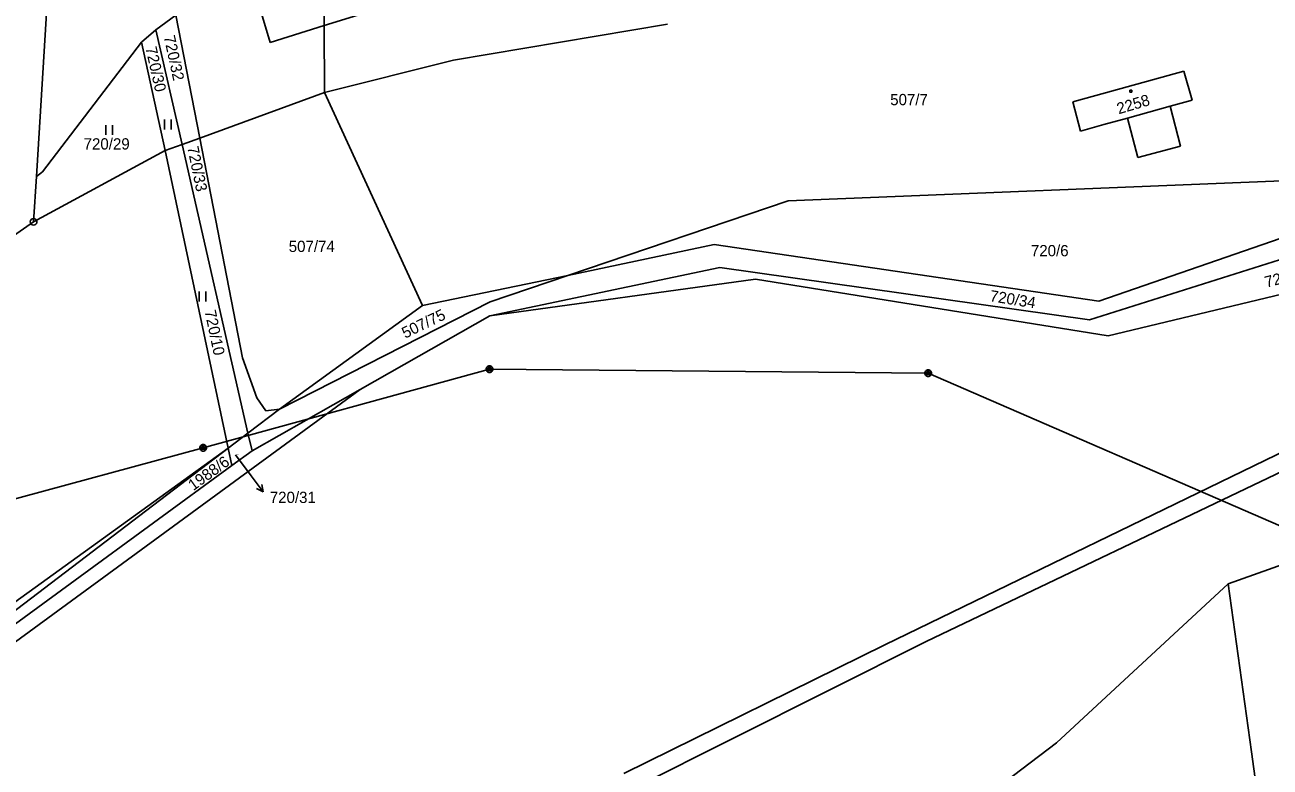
# Model space of a CAD drawing. Extents: x -795483 to -789093, y -1112258 to -1108741.
# Drawn here: x -790799.2 to -790611.3, y -1110446.9 to -1110334.9 of the extents above; entities that cross this region are included whole.
import ezdxf

# ---------------------------------------------------------------- set-up
doc = ezdxf.new("R2010")
doc.units = 0
for name, color, linetype in [('Komunikace', 7, 'Continuous'), ('Vrstva 1', 7, 'Continuous'), ('Vrstva 12', 7, 'Continuous'), ('Vrstva 14', 7, 'Continuous'), ('Vrstva 15', 7, 'Continuous'), ('Vrstva 16', 7, 'Continuous'), ('Vrstva 2', 7, 'Continuous'), ('Vrstva 23', 7, 'Continuous'), ('Vrstva 25', 7, 'Continuous'), ('Vrstva 26', 7, 'Continuous'), ('Vrstva 28', 7, 'Continuous')]:
    doc.layers.add(name, color=color, linetype=linetype)

msp = doc.modelspace()

# ---------------------------------------------------------------- linework, layer by layer
at = {"layer": 'Komunikace'}
msp.add_line((-790767.42, -1110399.81), (-790765.06, -1110402.96), dxfattribs=at)
at = {"layer": 'Vrstva 1'}
for p, q in [((-790797.49, -1110357.78), (-790794.06, -1110301.44)), ((-790754.05, -1110334.99), (-790703.42, -1110319.25)), ((-790754.12, -1110324.8), (-790754.05, -1110334.99)), ((-790762.2, -1110337.52), (-790765.02, -1110328.18)), ((-790776.46, -1110333.42), (-790779.46, -1110335.61)), ((-790776.46, -1110333.42), (-790772.84, -1110351.96)), ((-790779.46, -1110335.61), (-790781.64, -1110337.47)), ((-790779.46, -1110335.61), (-790775.5, -1110352.93)), ((-790762.2, -1110337.52), (-790754.05, -1110334.99)), ((-790754.05, -1110334.99), (-790753.99, -1110345.07)), ((-790734.54, -1110340.21), (-790702.23, -1110334.76)), ((-790781.64, -1110337.47), (-790796.58, -1110357.06)), ((-790781.64, -1110337.47), (-790778.03, -1110353.85)), ((-790753.99, -1110345.07), (-790734.54, -1110340.21)), ((-790637.56, -1110345.53), (-790624.28, -1110341.84)), ((-790624.28, -1110341.84), (-790623.05, -1110346.24)), ((-790753.99, -1110345.07), (-790772.84, -1110351.96)), ((-790753.99, -1110345.07), (-790739.22, -1110377.24)), ((-790641.06, -1110346.51), (-790637.56, -1110345.53)), ((-790639.86, -1110350.9), (-790641.06, -1110346.51)), ((-790623.05, -1110346.24), (-790626.37, -1110347.16)), ((-790626.37, -1110347.16), (-790624.78, -1110353.19)), ((-790632.78, -1110348.94), (-790636.36, -1110349.93)), ((-790631.25, -1110354.92), (-790632.78, -1110348.94)), ((-790636.36, -1110349.93), (-790639.86, -1110350.9)), ((-790775.5, -1110352.93), (-790778.03, -1110353.85)), ((-790772.84, -1110351.96), (-790775.5, -1110352.93)), ((-790775.5, -1110352.93), (-790765.55, -1110396.5)), ((-790772.84, -1110351.96), (-790766.36, -1110385.16)), ((-790797.91, -1110364.61), (-790778.03, -1110353.85)), ((-790778.03, -1110353.85), (-790768.56, -1110398.79)), ((-790624.78, -1110353.19), (-790631.25, -1110354.92)), ((-790797.49, -1110357.78), (-790797.91, -1110364.61)), ((-790796.58, -1110357.06), (-790797.49, -1110357.78)), ((-790584.16, -1110357.37), (-790684.02, -1110361.45)), ((-790583.43, -1110357.98), (-790637.14, -1110376.59)), ((-790684.02, -1110361.45), (-790717.29, -1110372.71)), ((-790638.53, -1110379.4), (-790579.9, -1110360.92)), ((-790797.91, -1110364.61), (-790812.14, -1110374.54)), ((-790695.16, -1110368.01), (-790717.29, -1110372.71)), ((-790637.14, -1110376.59), (-790695.16, -1110368.01)), ((-790584.85, -1110369.61), (-790635.7, -1110381.8)), ((-790694.34, -1110371.48), (-790729.02, -1110378.82)), ((-790638.53, -1110379.4), (-790694.34, -1110371.48)), ((-790739.22, -1110377.24), (-790717.29, -1110372.71)), ((-790729.02, -1110378.82), (-790688.95, -1110373.25)), ((-790717.29, -1110372.71), (-790729, -1110376.67)), ((-790688.95, -1110373.25), (-790635.7, -1110381.8)), ((-790729, -1110376.67), (-790760.8, -1110392.87)), ((-790739.22, -1110377.24), (-790760.8, -1110392.87)), ((-790748.63, -1110389.93), (-790729.02, -1110378.82)), ((-790764.22, -1110391.19), (-790766.36, -1110385.16)), ((-790583.67, -1110386.86), (-790669.44, -1110428.45)), ((-790825.16, -1110445.96), (-790748.63, -1110389.93)), ((-790764.94, -1110399.18), (-790748.63, -1110389.93)), ((-790663.2, -1110427.97), (-790581.8, -1110389.04)), ((-790764.22, -1110391.19), (-790762.86, -1110393.14)), ((-790540.49, -1110391.78), (-790617.58, -1110419.26)), ((-790760.8, -1110392.87), (-790765.55, -1110396.5)), ((-790762.86, -1110393.14), (-790760.8, -1110392.87)), ((-790765.55, -1110396.5), (-790768.56, -1110398.79)), ((-790765.55, -1110396.5), (-790764.94, -1110399.18)), ((-790768.56, -1110398.79), (-790828.36, -1110441.93)), ((-790827.85, -1110443.93), (-790768.56, -1110398.79)), ((-790768, -1110401.42), (-790768.56, -1110398.79)), ((-790764.94, -1110399.18), (-790768, -1110401.42)), ((-790768, -1110401.42), (-790895, -1110494.33)), ((-790617.58, -1110419.26), (-790643.52, -1110443.25)), ((-790617.58, -1110419.26), (-790614.07, -1110444.63)), ((-790707.09, -1110449.99), (-790663.2, -1110427.97)), ((-790669.44, -1110428.45), (-790708.84, -1110447.91)), ((-790643.52, -1110443.25), (-790672.31, -1110465.18)), ((-790614.07, -1110444.63), (-790611.93, -1110460.13))]:
    msp.add_line(p, q, dxfattribs=at)
at = {"layer": 'Vrstva 12'}
for p, q in [((-790772.33, -1110398.75), (-790729.09, -1110386.86)), ((-790729.09, -1110386.86), (-790662.86, -1110387.46)), ((-790662.86, -1110387.46), (-790601.02, -1110414.3)), ((-790819.83, -1110411.6), (-790772.33, -1110398.75))]:
    msp.add_line(p, q, dxfattribs=at)
at = {"layer": 'Vrstva 16'}
for p, q in [((-790765.06, -1110402.96), (-790763.26, -1110405.36)), ((-790763.26, -1110405.36), (-790764.26, -1110404.86)), ((-790763.26, -1110405.36), (-790763.46, -1110404.26))]:
    msp.add_line(p, q, dxfattribs=at)
at = {"layer": 'Vrstva 2'}
msp.add_line((-790632.78, -1110348.94), (-790626.37, -1110347.16), dxfattribs=at)
at = {"layer": 'Vrstva 23'}
for p, q in [((-790778.17, -1110350.65), (-790778.17, -1110349.15)), ((-790777.17, -1110349.15), (-790777.17, -1110350.65)), ((-790787.01, -1110351.49), (-790787.01, -1110349.99)), ((-790786.01, -1110349.99), (-790786.01, -1110351.49)), ((-790772.92, -1110376.63), (-790772.92, -1110375.13)), ((-790771.92, -1110375.13), (-790771.92, -1110376.63))]:
    msp.add_line(p, q, dxfattribs=at)
at = {"layer": 'Vrstva 25'}
for p, q in [((-790632.45, -1110344.75), (-790632.15, -1110344.75)), ((-790632.45, -1110345.05), (-790632.45, -1110344.75)), ((-790632.15, -1110345.05), (-790632.45, -1110345.05)), ((-790632.15, -1110344.75), (-790632.15, -1110345.05))]:
    msp.add_line(p, q, dxfattribs=at)
at = {"layer": 'Vrstva 26'}
for p, q in [((-790729.59, -1110386.76), (-790729.49, -1110386.56)), ((-790729.59, -1110386.96), (-790729.59, -1110386.76)), ((-790729.49, -1110386.56), (-790729.39, -1110386.46)), ((-790729.39, -1110386.46), (-790729.19, -1110386.36)), ((-790729.39, -1110386.66), (-790729.39, -1110387.06)), ((-790729.19, -1110386.36), (-790728.99, -1110386.36)), ((-790729.19, -1110387.16), (-790729.19, -1110386.56)), ((-790729.19, -1110386.56), (-790728.99, -1110386.56)), ((-790728.99, -1110386.36), (-790728.79, -1110386.46)), ((-790728.99, -1110386.56), (-790728.99, -1110387.16)), ((-790728.79, -1110386.46), (-790728.69, -1110386.56)), ((-790728.79, -1110387.06), (-790728.79, -1110386.66)), ((-790728.69, -1110386.56), (-790728.59, -1110386.76)), ((-790728.59, -1110386.76), (-790728.59, -1110386.96)), ((-790729.49, -1110387.16), (-790729.59, -1110386.96)), ((-790729.39, -1110387.26), (-790729.49, -1110387.16)), ((-790729.39, -1110387.06), (-790729.19, -1110387.16)), ((-790729.19, -1110387.36), (-790729.39, -1110387.26)), ((-790728.99, -1110387.36), (-790729.19, -1110387.36)), ((-790728.99, -1110387.16), (-790728.79, -1110387.06)), ((-790728.79, -1110387.26), (-790728.99, -1110387.36)), ((-790728.69, -1110387.16), (-790728.79, -1110387.26)), ((-790728.59, -1110386.96), (-790728.69, -1110387.16)), ((-790663.36, -1110387.36), (-790663.26, -1110387.16)), ((-790663.36, -1110387.56), (-790663.36, -1110387.36)), ((-790663.26, -1110387.76), (-790663.36, -1110387.56)), ((-790663.26, -1110387.16), (-790663.16, -1110387.06)), ((-790663.16, -1110387.86), (-790663.26, -1110387.76)), ((-790663.16, -1110387.06), (-790662.96, -1110386.96)), ((-790663.16, -1110387.26), (-790663.16, -1110387.66)), ((-790663.16, -1110387.66), (-790662.96, -1110387.76)), ((-790662.96, -1110387.96), (-790663.16, -1110387.86)), ((-790662.96, -1110386.96), (-790662.76, -1110386.96)), ((-790662.96, -1110387.76), (-790662.96, -1110387.16)), ((-790662.96, -1110387.16), (-790662.76, -1110387.16)), ((-790662.76, -1110387.96), (-790662.96, -1110387.96)), ((-790662.76, -1110386.96), (-790662.56, -1110387.06)), ((-790662.76, -1110387.16), (-790662.76, -1110387.76)), ((-790662.76, -1110387.76), (-790662.56, -1110387.66)), ((-790662.56, -1110387.86), (-790662.76, -1110387.96)), ((-790662.56, -1110387.06), (-790662.46, -1110387.16)), ((-790662.56, -1110387.66), (-790662.56, -1110387.26)), ((-790662.46, -1110387.76), (-790662.56, -1110387.86)), ((-790662.46, -1110387.16), (-790662.36, -1110387.36)), ((-790662.36, -1110387.56), (-790662.46, -1110387.76)), ((-790662.36, -1110387.36), (-790662.36, -1110387.56)), ((-790772.83, -1110398.65), (-790772.73, -1110398.45)), ((-790772.83, -1110398.85), (-790772.83, -1110398.65)), ((-790772.73, -1110399.05), (-790772.83, -1110398.85)), ((-790772.73, -1110398.45), (-790772.63, -1110398.35)), ((-790772.63, -1110399.15), (-790772.73, -1110399.05)), ((-790772.63, -1110398.35), (-790772.43, -1110398.25)), ((-790772.63, -1110398.55), (-790772.63, -1110398.95)), ((-790772.63, -1110398.95), (-790772.43, -1110399.05)), ((-790772.43, -1110399.25), (-790772.63, -1110399.15)), ((-790772.43, -1110398.25), (-790772.23, -1110398.25)), ((-790772.43, -1110399.05), (-790772.43, -1110398.45)), ((-790772.43, -1110398.45), (-790772.23, -1110398.45)), ((-790772.23, -1110399.25), (-790772.43, -1110399.25)), ((-790772.23, -1110398.25), (-790772.03, -1110398.35)), ((-790772.23, -1110398.45), (-790772.23, -1110399.05)), ((-790772.23, -1110399.05), (-790772.03, -1110398.95)), ((-790772.03, -1110399.15), (-790772.23, -1110399.25)), ((-790772.03, -1110398.35), (-790771.93, -1110398.45)), ((-790772.03, -1110398.95), (-790772.03, -1110398.55)), ((-790771.93, -1110399.05), (-790772.03, -1110399.15)), ((-790771.93, -1110398.45), (-790771.83, -1110398.65)), ((-790771.83, -1110398.85), (-790771.93, -1110399.05)), ((-790771.83, -1110398.65), (-790771.83, -1110398.85))]:
    msp.add_line(p, q, dxfattribs=at)
at = {"layer": 'Vrstva 28'}
for radius in [0.5, 0.01]:
    msp.add_circle((-790797.91, -1110364.61), radius, dxfattribs=at)

# ---------------------------------------------------------------- texts
at = {"layer": 'Vrstva 14'}
for s, rotation, p in [('720/32', 282.2983, (-790778.28, -1110336.65)), ('720/30', 282.8124, (-790781.05, -1110338.34)), ('720/33', 281.6972, (-790774.73, -1110353.36)), ('720/35', 14.8547, (-790611.82, -1110374.57)), ('720/34', 350.9031, (-790653.66, -1110376.58)), ('720/10', 281.8886, (-790772.11, -1110378.1)), ('507/75', 25.8635, (-790741.82, -1110382.26)), ('1988/6', 35.8216, (-790773.81, -1110405.28))]:
    msp.add_text(s, height=1.7, rotation=rotation, dxfattribs=at).set_placement(p)
for s, height, p in [('507/7', 1.7, (-790668.61, -1110347)), ('720/29', 1.7, (-790790.36, -1110353.69)), ('507/74', 1.7, (-790759.4, -1110369.16)), ('720/6', 1.7, (-790647.37, -1110369.81)), ('720/31', 0.1, (-790767.42, -1110399.81))]:
    msp.add_text(s, height=height, dxfattribs=at).set_placement(p)
at = {"layer": 'Vrstva 15'}
msp.add_text('2258', height=1.7, rotation=16.4527, dxfattribs=at).set_placement((-790634.12, -1110348.38))
at = {"layer": 'Vrstva 16'}
msp.add_text('720/31', height=1.7, dxfattribs=at).set_placement((-790762.26, -1110407.06))

doc.saveas('drawing.dxf')
